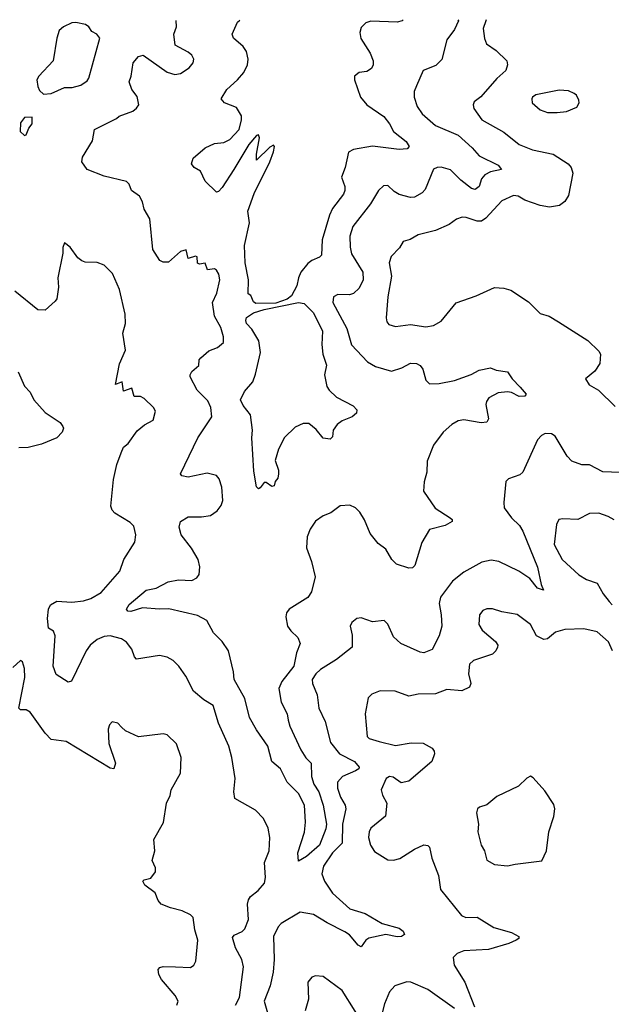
# Model space of a CAD drawing. Extents: x 2199565 to 2323334, y 894172 to 1018966.
# Tile 263 of 440: x 2238050 to 2241160, y 1012829 to 1018002. Entities that reach past the tile are written whole.
import ezdxf

# ---------------------------------------------------------------- set-up
doc = ezdxf.new("R2010")
doc.units = 0

msp = doc.modelspace()

# ---------------------------------------------------------------- linework, layer by layer
at = {"layer": '0CON10XD'}
for points in [[(2238175, 1017610), (2238215, 1017613.8), (2238285, 1017646), (2238326.1, 1017646.1), (2238371.7, 1017658.3), (2238405, 1017680.8), (2238414.3, 1017695), (2238471.2, 1017905), (2238455.8, 1017925), (2238428.8, 1017938.8), (2238413.3, 1017965), (2238396.8, 1017976.8), (2238345, 1017987.5), (2238325, 1017985.8), (2238281.2, 1017965), (2238258, 1017945), (2238245.8, 1017905), (2238226.7, 1017785), (2238150, 1017705), (2238141.2, 1017685), (2238145, 1017650), (2238155, 1017630), (2238175, 1017610)], [(2240353, 1018001.3), (2240356.1, 1017995), (2240335, 1017950), (2240295.8, 1017895), (2240268.3, 1017791.7), (2240238.3, 1017761.7), (2240171.2, 1017735), (2240135, 1017653.3), (2240124.4, 1017625), (2240124.4, 1017595), (2240140, 1017545), (2240166.3, 1017506.3), (2240235, 1017446.5), (2240355, 1017394.6), (2240428.8, 1017328.8), (2240465.8, 1017285.8), (2240565, 1017237.9), (2240582, 1017215), (2240525, 1017202.4), (2240495, 1017185.9), (2240476.9, 1017165), (2240464.5, 1017125), (2240445, 1017110.4), (2240424.8, 1017114.8), (2240368.2, 1017158.2), (2240315, 1017212.7), (2240265, 1017226.5), (2240244.5, 1017225.5), (2240225, 1017216), (2240180.9, 1017109.1), (2240165, 1017092.5), (2240125, 1017069.2), (2240105, 1017067.1), (2240045, 1017083.1), (2240018.5, 1017098.5), (2239985, 1017130), (2239961.7, 1017128.3), (2239936, 1017105), (2239894.4, 1017035), (2239801.8, 1016915), (2239785.5, 1016865), (2239787.1, 1016807.1), (2239795, 1016771.2), (2239853.3, 1016675), (2239856.4, 1016635), (2239835, 1016592), (2239805, 1016562.9), (2239784.4, 1016555.6), (2239722.2, 1016557.8), (2239700, 1016545), (2239695.8, 1016515), (2239769.8, 1016379.8), (2239793.6, 1016293.6), (2239878.6, 1016205), (2239920.2, 1016180.2), (2240005, 1016155.5), (2240057.9, 1016172.1), (2240105, 1016197.1), (2240135, 1016195.7), (2240155, 1016184), (2240170, 1016165), (2240185, 1016107.5), (2240205, 1016088.8), (2240255, 1016090), (2240335, 1016105.6), (2240422.8, 1016137.2), (2240465, 1016160.8), (2240525, 1016172.5), (2240555, 1016160.8), (2240615, 1016152), (2240638, 1016115), (2240680.9, 1016070.9), (2240712.5, 1016035), (2240705, 1016024.6), (2240675, 1016022.4), (2240635, 1016042.9), (2240614, 1016046), (2240565, 1016040.7), (2240515.4, 1016014.6), (2240502.9, 1015995), (2240500.9, 1015979.1), (2240514, 1015905), (2240505, 1015886.7), (2240475, 1015884.3), (2240385, 1015898.9), (2240355, 1015894.4), (2240321.2, 1015875), (2240276.2, 1015835), (2240224.4, 1015765.6), (2240192.5, 1015682.5), (2240189.4, 1015625), (2240175.5, 1015574.5), (2240172.2, 1015525), (2240234.6, 1015434.6), (2240313.3, 1015385), (2240323.3, 1015375), (2240323.3, 1015365), (2240286.7, 1015345), (2240205, 1015323.3), (2240164, 1015255), (2240126.6, 1015133.4), (2240115, 1015121.2), (2240095, 1015120), (2240031.2, 1015141.2), (2240006, 1015165), (2239975, 1015220), (2239935, 1015250), (2239892.2, 1015302.2), (2239863.4, 1015373.4), (2239838.1, 1015415), (2239815, 1015437.8), (2239785, 1015450.8), (2239735, 1015447.5), (2239685, 1015410), (2239645, 1015394.3), (2239605, 1015366.9), (2239576.5, 1015325), (2239560.9, 1015285), (2239557.6, 1015227.6), (2239584.3, 1015155), (2239603.1, 1015075), (2239584.4, 1014995), (2239565, 1014965.7), (2239467.1, 1014905), (2239453.3, 1014885), (2239449.4, 1014865), (2239458.6, 1014815), (2239475, 1014790.8), (2239512.9, 1014755), (2239524.3, 1014725), (2239505.3, 1014674.7), (2239490.8, 1014605), (2239428.9, 1014525), (2239412.7, 1014487.3), (2239425, 1014415.8), (2239455.8, 1014355), (2239462.2, 1014322.2), (2239469.7, 1014289.7), (2239527.9, 1014165), (2239554.3, 1014124.3), (2239582.5, 1014095), (2239584.8, 1014025), (2239597, 1013985), (2239623.1, 1013945), (2239645.2, 1013875), (2239662.4, 1013775), (2239659.3, 1013750.7), (2239626, 1013665), (2239556.9, 1013605), (2239515, 1013580), (2239511.6, 1013625), (2239547.2, 1013732.8), (2239553.2, 1013785), (2239546.6, 1013875), (2239516.4, 1013936.4), (2239456.2, 1013995), (2239420.4, 1014065), (2239375, 1014104.3), (2239353.7, 1014185), (2239295, 1014270.4), (2239258.8, 1014335), (2239234, 1014435), (2239177.3, 1014535), (2239174.5, 1014575), (2239148.2, 1014685), (2239115, 1014735.5), (2239069.7, 1014779.7), (2239033.1, 1014845), (2238985, 1014871.8), (2238835, 1014907.3), (2238785, 1014904.6), (2238695, 1014912.2), (2238635, 1014892.1), (2238618, 1014895), (2238611.1, 1014905), (2238625, 1014928.9), (2238715, 1015004.6), (2238768, 1015015), (2238831.2, 1015048.8), (2238885, 1015058), (2238954.5, 1015055.5), (2238981.4, 1015068.6), (2238993.6, 1015086.4), (2238997, 1015127), (2238988.2, 1015165), (2238953.8, 1015225), (2238898.5, 1015295), (2238887.8, 1015335), (2238895.7, 1015365), (2238935, 1015389.5), (2239005, 1015389.1), (2239053, 1015397), (2239088.8, 1015421.2), (2239110, 1015450), (2239117.3, 1015475), (2239112.1, 1015545), (2239098.6, 1015588.6), (2239085, 1015607.5), (2239035, 1015619.4), (2238935, 1015597.8), (2238902.5, 1015605), (2238896.2, 1015615), (2238986.9, 1015805), (2239060.5, 1015915), (2239055.6, 1015965), (2239038.8, 1015998.8), (2238983.8, 1016055), (2238945.8, 1016125), (2238945.8, 1016135), (2238955, 1016153.8), (2238991.2, 1016185), (2238993.3, 1016215), (2239002.5, 1016225), (2239045, 1016262), (2239089.8, 1016280.2), (2239121.1, 1016305), (2239121.2, 1016335), (2239107.5, 1016385), (2239074.6, 1016444.6), (2239063.1, 1016515), (2239087.1, 1016565), (2239102.2, 1016635), (2239096.7, 1016665), (2239085, 1016686), (2239075, 1016692.9), (2239037, 1016687), (2239025, 1016722.5), (2238995, 1016716.7), (2238985, 1016722.5), (2238982.5, 1016755), (2238975, 1016760), (2238935, 1016747.5), (2238925, 1016793.3), (2238895, 1016783.8), (2238831.7, 1016728.3), (2238805, 1016728), (2238787, 1016737), (2238750, 1016795), (2238734.4, 1016955), (2238705, 1017006.7), (2238695.6, 1017045), (2238680, 1017075), (2238638, 1017105), (2238625, 1017137.5), (2238612, 1017152), (2238495, 1017180), (2238405, 1017213.8), (2238376.2, 1017255), (2238380.3, 1017279.7), (2238433.1, 1017365), (2238444.2, 1017425), (2238558.3, 1017481.7), (2238573.8, 1017495), (2238645, 1017521.2), (2238665, 1017536.7), (2238676, 1017555), (2238667.3, 1017597.3), (2238638.8, 1017635), (2238626.2, 1017675), (2238636.7, 1017705), (2238646.7, 1017775), (2238675, 1017807.5), (2238700, 1017815), (2238825, 1017725.8), (2238865, 1017712.9), (2238895, 1017719.4), (2238941.1, 1017748.9), (2238962.5, 1017775), (2238965.7, 1017795), (2238954.2, 1017815), (2238935, 1017830.6), (2238867.9, 1017867.9), (2238860.8, 1017925), (2238874.3, 1017965), (2238872.3, 1017997.6)], [(2240066.5, 1018000.6), (2240060, 1017995), (2240035, 1017987.8), (2239895, 1017994.3), (2239870, 1017985), (2239845, 1017960.5), (2239837.3, 1017935), (2239842.9, 1017902.9), (2239891.8, 1017825), (2239908.2, 1017785), (2239908.5, 1017765), (2239898.6, 1017745), (2239875, 1017729.4), (2239835, 1017724.2), (2239810, 1017705), (2239809.2, 1017685), (2239841.1, 1017595), (2239874.6, 1017554.6), (2239965, 1017492.2), (2239993.8, 1017455), (2240014.8, 1017414.8), (2240082, 1017362), (2240097.5, 1017335), (2240086.8, 1017323.2), (2240045, 1017319.2), (2239905, 1017337.6), (2239805, 1017320.4), (2239778.9, 1017305), (2239761.1, 1017225), (2239742.3, 1017175), (2239759.6, 1017125), (2239759.6, 1017105), (2239751.5, 1017085), (2239695, 1017009.5), (2239679.1, 1016975), (2239640, 1016845), (2239636.5, 1016765), (2239626.5, 1016753.5), (2239585, 1016737.2), (2239565, 1016721.3), (2239527.1, 1016675), (2239514.8, 1016645), (2239507.2, 1016602.8), (2239479, 1016551), (2239456.2, 1016533.8), (2239396.9, 1016513.1), (2239290.6, 1016510.6), (2239279.8, 1016519.8), (2239265, 1016552), (2239250.8, 1016560.8), (2239252.9, 1016635), (2239235.3, 1016725), (2239231.2, 1016815), (2239257.5, 1016935), (2239249.1, 1016995), (2239282.2, 1017087.8), (2239365.6, 1017255), (2239385, 1017306.7), (2239388.8, 1017335), (2239385, 1017342.5), (2239365, 1017332), (2239295, 1017263.8), (2239294.5, 1017294.5), (2239311.2, 1017381.2), (2239306.2, 1017396.2), (2239295, 1017393.3), (2239255, 1017345.6), (2239175.6, 1017215), (2239115, 1017120.4), (2239095, 1017098.5), (2239085, 1017095.7), (2239025, 1017154), (2239001.2, 1017205), (2238966.7, 1017225), (2238953.3, 1017245), (2238962.5, 1017275), (2239025, 1017328), (2239075, 1017350.8), (2239123.6, 1017356.4), (2239155, 1017372.5), (2239204, 1017425), (2239216.2, 1017475), (2239215.8, 1017495.8), (2239189.7, 1017539.7), (2239126.7, 1017565), (2239110, 1017585), (2239138.6, 1017635), (2239194.4, 1017685), (2239228.6, 1017725), (2239247.1, 1017765), (2239250.6, 1017795), (2239243.1, 1017835), (2239225, 1017861.4), (2239174.3, 1017905), (2239167.1, 1017925), (2239195, 1017989.5), (2239206.6, 1017998.4)], [(2240501.7, 1018001.6), (2240500.8, 1017995), (2240485.5, 1017955), (2240492.4, 1017902.4), (2240504.4, 1017875), (2240555, 1017839.5), (2240610.8, 1017785), (2240614.4, 1017765), (2240605.4, 1017734.6), (2240557.6, 1017692.4), (2240474.4, 1017595.6), (2240439.7, 1017570.3), (2240434, 1017555), (2240437.5, 1017535), (2240478.6, 1017475), (2240595, 1017411.4), (2240675, 1017346.7), (2240745, 1017318.2), (2240855, 1017294.5), (2240933.5, 1017243.5), (2240948.1, 1017225), (2240957.5, 1017195), (2240935, 1017077.5), (2240915, 1017046.7), (2240887.5, 1017025), (2240835, 1017016), (2240785, 1017026.2), (2240705, 1017053.3), (2240670, 1017075), (2240645, 1017078.8), (2240585, 1017050), (2240500.4, 1016959.6), (2240476.7, 1016943.3), (2240455, 1016943.6), (2240397, 1016963), (2240375, 1016964.4), (2240346.3, 1016953.7), (2240308, 1016925), (2240235, 1016894.3), (2240145, 1016871.4), (2240103, 1016847), (2240065, 1016835.8), (2240046.1, 1016803.9), (2240002.9, 1016757.1), (2239991.9, 1016725), (2240004.6, 1016655), (2239984.6, 1016545), (2239976.8, 1016435), (2239979.2, 1016415), (2239990, 1016400), (2240025, 1016390), (2240105, 1016399.5), (2240185, 1016387.9), (2240225, 1016394.5), (2240265, 1016418.6), (2240345, 1016514.4), (2240449.5, 1016550.5), (2240545, 1016595.5), (2240595, 1016591.9), (2240631.3, 1016581.3), (2240725, 1016518.8), (2240785, 1016458.8), (2240833.9, 1016443.9), (2240882.5, 1016415), (2241036.1, 1016316.1), (2241095, 1016260), (2241102.5, 1016245), (2241100, 1016195), (2241072.5, 1016155), (2241023.3, 1016115), (2241043.6, 1016083.6), (2241092.5, 1016055), (2241179.5, 1015969.5)], [(2240875, 1017514.3), (2240925, 1017520), (2240977.7, 1017542.3), (2240990, 1017565), (2240989.3, 1017579.3), (2240976.7, 1017605), (2240964.1, 1017614.1), (2240935, 1017628), (2240885, 1017630.8), (2240763.2, 1017606.8), (2240746.2, 1017595), (2240741.2, 1017585), (2240744, 1017565), (2240785, 1017527.5), (2240824.3, 1017514.3), (2240875, 1017514.3)], [(2238075, 1017393.3), (2238085, 1017397.5), (2238097.5, 1017432.5), (2238116.7, 1017455), (2238115, 1017490), (2238075, 1017487.5), (2238055, 1017460), (2238052.5, 1017415), (2238075, 1017393.3)], [(2239183.9, 1012825), (2239205.3, 1012865), (2239227.3, 1013025), (2239218.3, 1013065), (2239184.5, 1013125), (2239169.6, 1013180.4), (2239177.7, 1013192.3), (2239219, 1013211), (2239233.4, 1013225), (2239252.9, 1013275), (2239247.5, 1013355), (2239252.3, 1013377.7), (2239262.9, 1013395), (2239303, 1013427), (2239337.8, 1013465), (2239342.5, 1013495), (2239337.1, 1013572.9), (2239361.1, 1013635), (2239364.3, 1013704.3), (2239355.8, 1013755), (2239332, 1013805), (2239289.1, 1013849.1), (2239180.5, 1013910.5), (2239176.2, 1013945), (2239182.9, 1014015), (2239165.7, 1014125), (2239150, 1014185), (2239095.6, 1014305), (2239067.8, 1014397.8), (2239018.1, 1014428.1), (2238963.9, 1014473.9), (2238923.2, 1014553.2), (2238886.2, 1014605), (2238856.2, 1014635), (2238825, 1014652.5), (2238785, 1014660.6), (2238665, 1014642.9), (2238653.7, 1014653.7), (2238638.9, 1014695), (2238610.9, 1014730.9), (2238585, 1014748.5), (2238525, 1014764.4), (2238495, 1014761.5), (2238457.5, 1014745), (2238420, 1014715), (2238400.5, 1014685), (2238322.9, 1014527.1), (2238305, 1014520.6), (2238242.2, 1014562.2), (2238225.7, 1014605), (2238237.5, 1014765), (2238228.3, 1014788.3), (2238201.2, 1014805), (2238196.2, 1014855), (2238201.2, 1014905), (2238213, 1014927), (2238245, 1014946.9), (2238325, 1014941.5), (2238385, 1014947.9), (2238425, 1014960), (2238478.6, 1014991.4), (2238577.1, 1015105), (2238598, 1015165), (2238655, 1015257.5), (2238660, 1015295), (2238650.5, 1015340.5), (2238630.5, 1015360.5), (2238549.7, 1015409.7), (2238535.6, 1015425.6), (2238529.4, 1015445), (2238543.4, 1015586.6), (2238560, 1015665), (2238584.2, 1015725.8), (2238596, 1015755), (2238620, 1015775), (2238668.3, 1015841.7), (2238707, 1015873), (2238752.3, 1015897.7), (2238763.3, 1015945), (2238753.9, 1015963.9), (2238705, 1016012), (2238685, 1016022), (2238651.2, 1016021.2), (2238640, 1016065), (2238595, 1016050), (2238588.8, 1016098.8), (2238553.3, 1016085), (2238575.5, 1016194.5), (2238605.6, 1016265.6), (2238592.5, 1016355), (2238605.8, 1016405), (2238604.2, 1016455), (2238574.3, 1016584.3), (2238537.8, 1016667.8), (2238495, 1016712), (2238456.6, 1016726.6), (2238395, 1016727.5), (2238376.7, 1016735), (2238355, 1016750), (2238315, 1016806), (2238285, 1016830), (2238276.2, 1016805), (2238277.5, 1016775), (2238251.4, 1016645), (2238254.2, 1016595.8), (2238246, 1016535), (2238237, 1016523), (2238185, 1016476.2), (2238145, 1016478), (2238025, 1016576)], [(2239305, 1015537.5), (2239295, 1015547.5), (2239280.2, 1015630.2), (2239270, 1015805), (2239273.1, 1015845), (2239263.7, 1015925), (2239224.8, 1015975), (2239211.3, 1016005), (2239232.5, 1016047.5), (2239275, 1016098.6), (2239290.4, 1016139.6), (2239316.5, 1016253.5), (2239307.9, 1016315), (2239270, 1016375), (2239243.1, 1016405), (2239238, 1016422), (2239242.9, 1016437.1), (2239279, 1016461), (2239335, 1016478.7), (2239515, 1016516.7), (2239545, 1016510.6), (2239595, 1016462.2), (2239641, 1016365), (2239638.4, 1016295), (2239644.4, 1016244.4), (2239663.3, 1016186.7), (2239652.9, 1016135), (2239664.4, 1016075), (2239676.9, 1016055), (2239715, 1016018.9), (2239802.5, 1015972.5), (2239822.5, 1015952.5), (2239820, 1015935), (2239797.5, 1015915), (2239745, 1015893.3), (2239718.5, 1015875), (2239698.6, 1015845), (2239695, 1015810), (2239681.7, 1015798.3), (2239645, 1015802.5), (2239608.6, 1015848.6), (2239569.5, 1015879.5), (2239540, 1015880), (2239498.7, 1015861.3), (2239442.6, 1015807.4), (2239410.4, 1015745), (2239392.9, 1015685), (2239410, 1015635), (2239410, 1015615), (2239407, 1015593), (2239392.5, 1015575), (2239387, 1015553), (2239375, 1015550), (2239345, 1015570), (2239335, 1015570), (2239315, 1015542.5), (2239305, 1015537.5)], [(2238042.4, 1016152.4), (2238075, 1016076.2), (2238104.5, 1016044.5), (2238125, 1016003.8), (2238185, 1015938.8), (2238262.5, 1015885), (2238276.7, 1015865), (2238280, 1015855), (2238273.3, 1015835), (2238245, 1015804), (2238165, 1015771.4), (2238095, 1015754.4), (2238045, 1015752.5)], [(2241206.9, 1015623.1), (2241115, 1015626), (2241045, 1015663.8), (2241005, 1015663.8), (2240952.4, 1015682.4), (2240928.3, 1015708.3), (2240865, 1015813.3), (2240845, 1015826.2), (2240812.7, 1015827.3), (2240792.7, 1015817.3), (2240771.2, 1015795), (2240695, 1015623.8), (2240679.1, 1015610.9), (2240620, 1015590), (2240606.2, 1015575), (2240594.5, 1015465.5), (2240597.1, 1015437.1), (2240634.5, 1015385), (2240676.4, 1015345), (2240694.2, 1015314.2), (2240772.4, 1015125), (2240790.8, 1015035), (2240802.5, 1015005), (2240772.2, 1015015), (2240730.8, 1015065), (2240674.2, 1015105), (2240568.8, 1015155), (2240527.9, 1015162.1), (2240478.7, 1015151.3), (2240385, 1015098.6), (2240325, 1015052.5), (2240262.6, 1014967.4), (2240255.7, 1014935), (2240266.2, 1014875), (2240268.5, 1014815), (2240255.4, 1014765), (2240217.4, 1014692.6), (2240175, 1014675.8), (2240155, 1014678.1), (2240053.9, 1014723.9), (2240015, 1014760), (2239985, 1014825.8), (2239966.2, 1014845), (2239905, 1014838.6), (2239845, 1014860), (2239822.5, 1014855), (2239796.1, 1014833.9), (2239786.7, 1014815), (2239797.7, 1014767.7), (2239798, 1014705), (2239715, 1014639.5), (2239631.7, 1014588.3), (2239606.5, 1014565), (2239588.1, 1014535), (2239588.9, 1014515), (2239614.6, 1014454.6), (2239623.1, 1014385), (2239655.3, 1014315.3), (2239683.3, 1014205), (2239731.1, 1014145), (2239810, 1014105), (2239834, 1014075), (2239832, 1014065), (2239816, 1014055), (2239746.9, 1014025), (2239720, 1013995), (2239720.4, 1013965), (2239736.7, 1013916.7), (2239760.9, 1013875), (2239763.8, 1013855), (2239746.7, 1013775), (2239745.3, 1013675), (2239695, 1013625.4), (2239647.6, 1013555), (2239637.5, 1013515), (2239651.8, 1013475), (2239695, 1013412.5), (2239785, 1013329.6), (2239865.8, 1013305), (2239955, 1013252.9), (2240045, 1013228.5), (2240065, 1013212.9), (2240072.2, 1013195), (2240056.7, 1013185), (2240033.9, 1013183.9), (2239974.5, 1013195.5), (2239885, 1013175.6), (2239870, 1013165), (2239845, 1013131.2), (2239829.1, 1013139.1), (2239783.3, 1013193.3), (2239759.6, 1013209.6), (2239666.2, 1013256.2), (2239595, 1013300.5), (2239525, 1013312.2), (2239425, 1013253.5), (2239409.1, 1013235), (2239383.6, 1013185), (2239387.1, 1013065), (2239382.6, 1012997.4), (2239367.3, 1012925), (2239335.5, 1012845), (2239363, 1012747)], [(2241175, 1015373.5), (2241142.4, 1015392.4), (2241095, 1015408.8), (2241045, 1015407.1), (2240984.4, 1015375.6), (2240905, 1015380), (2240883.8, 1015375), (2240871.3, 1015348.7), (2240859.4, 1015245), (2240901.9, 1015165), (2240988.8, 1015085), (2241029.7, 1015059.7), (2241085, 1015041.2), (2241116.2, 1014985), (2241148, 1014945), (2241165, 1014927.5)], [(2241166.7, 1014685), (2241145, 1014733.5), (2241085, 1014785.4), (2241015, 1014801.5), (2240915, 1014797.7), (2240866.9, 1014783.1), (2240825, 1014748.6), (2240805, 1014745.7), (2240766.2, 1014765), (2240735.8, 1014825), (2240665, 1014877.1), (2240585, 1014890), (2240535, 1014905.7), (2240505, 1014907.1), (2240485, 1014897.5), (2240466.9, 1014875), (2240463.5, 1014825), (2240480.8, 1014795), (2240551.2, 1014735), (2240563.3, 1014715), (2240561.2, 1014705), (2240553.3, 1014685), (2240535, 1014668.8), (2240435, 1014634.2), (2240415, 1014616.2), (2240410, 1014565), (2240421.4, 1014515), (2240414.4, 1014495.6), (2240373.6, 1014476.4), (2240295, 1014481.8), (2240235, 1014460.5), (2240145, 1014458.2), (2240095, 1014448.2), (2240023.5, 1014473.5)], [(2238876.2, 1012825), (2238882.5, 1012845), (2238866.9, 1012875), (2238795, 1012958.6), (2238782.2, 1012985), (2238778, 1013012), (2238787.3, 1013022.7), (2238805, 1013028.1), (2238870, 1013025), (2238947.6, 1013022.4), (2238965.6, 1013034.4), (2238976, 1013055), (2238985.7, 1013165), (2238970.7, 1013220.7), (2238962.9, 1013285), (2238948.8, 1013298.8), (2238905, 1013320.6), (2238842.5, 1013335), (2238793.3, 1013355), (2238777.5, 1013375), (2238762.5, 1013415), (2238707.5, 1013455), (2238697.5, 1013475), (2238705, 1013482.5), (2238739.3, 1013490.7), (2238763.3, 1013525), (2238763.3, 1013545), (2238746.2, 1013585), (2238760, 1013635), (2238755.7, 1013695), (2238806.2, 1013783.8), (2238821.9, 1013885), (2238840.6, 1013925), (2238845.7, 1013955), (2238895, 1014042.5), (2238898.6, 1014125), (2238875, 1014196.7), (2238825, 1014244.2), (2238805, 1014249.2), (2238675, 1014234), (2238606.7, 1014265), (2238585.8, 1014285), (2238566.2, 1014305), (2238536.4, 1014313.6), (2238522.9, 1014297.1), (2238515.8, 1014275), (2238519.1, 1014199.1), (2238554, 1014095), (2238545, 1014066.7), (2238525, 1014070), (2238295, 1014209.4), (2238215, 1014220.8), (2238185, 1014252.4), (2238105, 1014364), (2238085, 1014376.7), (2238055, 1014375.5), (2238045.5, 1014385), (2238077.5, 1014545), (2238075, 1014593.8), (2238065, 1014628), (2238055, 1014634.2), (2238015, 1014598.6)], [(2240023.5, 1014473.5), (2239944.4, 1014475.6), (2239901.3, 1014458.7), (2239881.7, 1014438.3), (2239866.5, 1014355), (2239876.2, 1014235), (2239887.5, 1014225), (2239938.8, 1014208.8), (2240025, 1014188.7), (2240107.1, 1014202.9), (2240170.6, 1014200.6), (2240218.8, 1014175), (2240229.5, 1014159.5), (2240230, 1014145), (2240215.8, 1014105), (2240095, 1014001.4), (2240055, 1013991.9), (2240012.9, 1014022.9), (2239994.7, 1014025.3), (2239976.1, 1014015), (2239950.9, 1013955), (2239957.4, 1013927.4), (2239979.6, 1013885), (2239972.1, 1013817.9), (2239896.2, 1013755), (2239886.2, 1013735), (2239882.9, 1013705), (2239894.3, 1013665), (2239915, 1013631.2), (2239985, 1013587.5), (2240015, 1013585.8), (2240047.5, 1013595), (2240125, 1013644), (2240175, 1013666), (2240195, 1013663.8), (2240203.8, 1013655), (2240216.6, 1013596.6), (2240251.5, 1013505), (2240262.1, 1013432.1), (2240372, 1013295), (2240395, 1013284.4), (2240455, 1013285.7), (2240542.4, 1013232.4), (2240635, 1013205.4), (2240673.3, 1013185), (2240673.8, 1013175), (2240660, 1013165), (2240621.3, 1013148.7), (2240515, 1013117.1), (2240385, 1013108.9), (2240348.8, 1013095), (2240329.2, 1013075), (2240334.4, 1013035), (2240390.5, 1012945), (2240441.5, 1012815)], [(2240615, 1013555.7), (2240655, 1013564.3), (2240795, 1013582.5), (2240820, 1013635), (2240831.4, 1013735), (2240858, 1013815), (2240863.8, 1013855), (2240858.3, 1013878.3), (2240810.5, 1013950.5), (2240749.3, 1014019.3), (2240735, 1014027.5), (2240715, 1014017.5), (2240672.5, 1013975), (2240558.9, 1013921.1), (2240505, 1013877.5), (2240466.7, 1013865), (2240456.2, 1013855), (2240452, 1013835), (2240462, 1013775), (2240457.5, 1013735), (2240475.7, 1013665), (2240492.5, 1013635), (2240505.9, 1013585.9), (2240545, 1013562.5), (2240615, 1013555.7)], [(2239882.1, 1012685), (2239745, 1012901.4), (2239645, 1012974), (2239605, 1012978.6), (2239585, 1012970.8), (2239564.3, 1012945), (2239568.6, 1012855), (2239550.6, 1012795)], [(2240335, 1012806.7), (2240195, 1012906.5), (2240106.7, 1012945), (2240085, 1012947.1), (2240022.5, 1012925), (2239994.2, 1012895), (2239967.9, 1012832.1), (2239953.1, 1012776.9)]]:
    msp.add_lwpolyline(points, dxfattribs=at)

doc.saveas('drawing.dxf')
